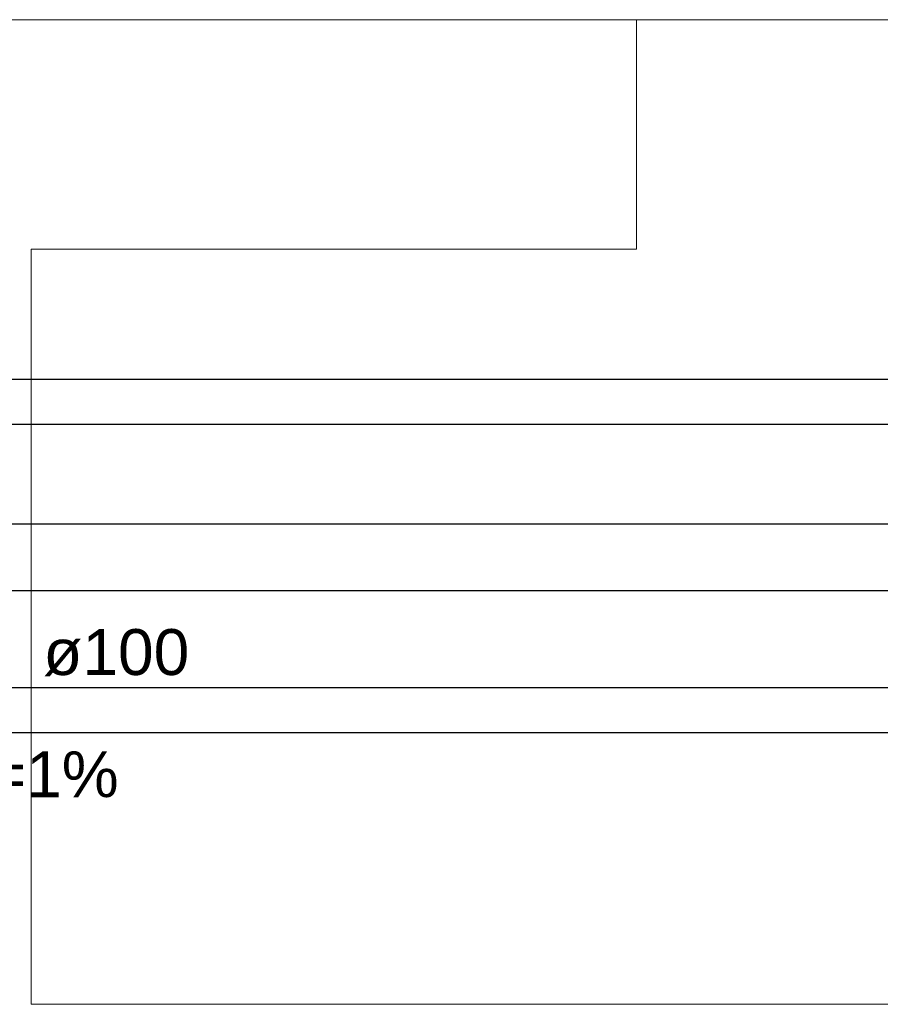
# Model space of a CAD drawing. Header units: millimetres. Extents: x -261 to 187, y -214 to 106.
# Tile 631 of 656: x -216.53 to -214.65, y 15.13 to 17.28. Entities that reach past the tile are written whole.
import ezdxf

# ---------------------------------------------------------------- set-up
doc = ezdxf.new("R2010")
doc.units = ezdxf.units.MM
doc.header["$LTSCALE"] = 0.005
doc.header["$MEASUREMENT"] = 0
doc.linetypes.add('NULL', pattern=[0])
for name, color, linetype, lineweight in [('AP-Condutos', 4, 'Continuous', 25), ('AP-Textos conduto', 7, 'Continuous', 9), ('IFC-Laje-Contorno', 9, 'Continuous', 5), ('IFC-Parede-Contorno', 9, 'Continuous', 5)]:
    doc.layers.add(name, color=color, linetype=linetype, lineweight=lineweight)
doc.styles.add('Arial', font='arial.ttf')

msp = doc.modelspace()

# ---------------------------------------------------------------- linework, layer by layer
at = {"layer": 'AP-Condutos'}
for p, q in [((-212.7635, 16.495), (-221.8436, 16.495)), ((-212.7635, 16.3968), (-221.8436, 16.3968)), ((-213.0715, 16.179), (-221.949, 16.179)), ((-213.0715, 16.0337), (-221.949, 16.0337)), ((-212.8525, 15.8216), (-221.8406, 15.8216)), ((-212.8525, 15.7234), (-221.8406, 15.7234))]:
    msp.add_line(p, q, dxfattribs=at)
at = {"layer": 'IFC-Laje-Contorno', "lineweight": 5}
for p, q in [((-215.1872, 17.2812), (-213.7283, 17.2812)), ((-215.1872, 16.7802), (-215.1872, 17.2812)), ((-216.5094, 16.7802), (-215.1872, 16.7802)), ((-216.5094, 15.1302), (-216.5094, 16.7802)), ((-216.5094, 15.1302), (-213.9796, 15.1302))]:
    msp.add_line(p, q, dxfattribs=at)
at = {"layer": 'IFC-Parede-Contorno', "lineweight": 5}
msp.add_line((-217.2858, 17.2812), (-214.2659, 17.2812), dxfattribs=at)

# ---------------------------------------------------------------- texts
at = {"layer": 'AP-Textos conduto', "linetype": 'NULL', "char_height": 0.10019, "line_spacing_factor": 0.6, "style": 'Arial'}
for s, insert, width, attachment_point in [('ø100', (-216.4828, 15.8469), 0.637953, 7), ('i=1%', (-216.4755, 15.5818), 0.630163, 8)]:
    msp.add_mtext(s, dxfattribs=dict(at, insert=insert, width=width, attachment_point=attachment_point))

doc.saveas('drawing.dxf')
